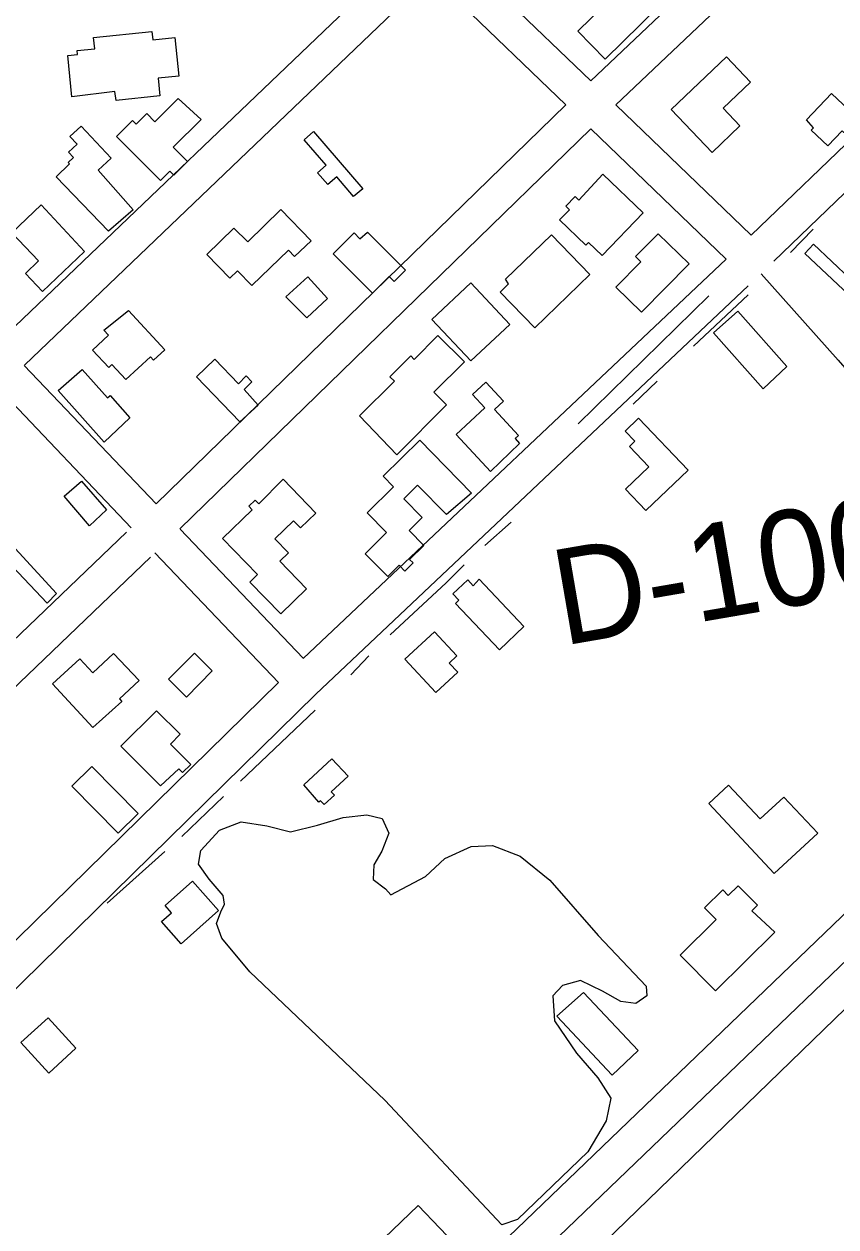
# Model space of a CAD drawing. Extents: x 3568792 to 3606828, y 529143 to 554785.
# Drawn here: x 3579781 to 3580485, y 536853 to 537896 of the extents above; entities that cross this region are included whole.
import ezdxf

# ---------------------------------------------------------------- set-up
doc = ezdxf.new("R2010")
doc.units = 0
for name, color, linetype in [('V-BLDG-OTLN', 7, 'Continuous'), ('V-DTCH-CNTR', 7, 'Continuous'), ('V-RIVR-RANG-IDEN', 7, 'Continuous'), ('V-ROAD-CNTR', 7, 'Continuous'), ('V-SITE-VEGE', 7, 'Continuous'), ('V-TOPO-SHOR', 7, 'Continuous')]:
    doc.layers.add(name, color=color, linetype=linetype)

msp = doc.modelspace()

# ---------------------------------------------------------------- linework, layer by layer
at = {"layer": 'V-BLDG-OTLN'}
for points in [[(3580330.8, 537910.8), (3580284.5, 537865.5), (3580260.9, 537889.7), (3580306.7, 537934.6)], [(3579822.2, 537833), (3579818.6, 537868.6), (3579827, 537869.5), (3579826.6, 537873), (3579842, 537874.6), (3579841, 537884.4), (3579891.6, 537889.6), (3579892.4, 537882.4), (3579911.5, 537884.3), (3579914.9, 537850.8), (3579897, 537849), (3579898.5, 537833.6), (3579860.4, 537829.7), (3579859.5, 537837.6)], [(3580377.4, 537784.5), (3580341.7, 537822), (3580389.7, 537867.7), (3580410.6, 537845.7), (3580386.8, 537823), (3580401.4, 537807.7)], [(3579934.2, 537813.3), (3579909.9, 537789.1), (3579922.3, 537776.8), (3579910.4, 537764.9), (3579907, 537768.3), (3579899, 537760.3), (3579860.8, 537798.5), (3579874.8, 537812.4), (3579878, 537809.2), (3579887.1, 537818.4), (3579894.2, 537811.3), (3579914.3, 537831.4)], [(3580459.3, 537812.9), (3580480.8, 537835.7), (3580505.8, 537812.3), (3580494, 537799.8), (3580490.1, 537803.5), (3580477.7, 537790.3), (3580463.3, 537804), (3580465.3, 537806.1)], [(3579854, 537716.5), (3579808.4, 537763.5), (3579820, 537774.7), (3579818.9, 537775.9), (3579823.5, 537780.3), (3579819.2, 537784.8), (3579826.6, 537791.8), (3579820.4, 537798.4), (3579830.3, 537807.5), (3579856.1, 537779.6), (3579845, 537769.4), (3579875.4, 537734.8)], [(3580031.7, 537802.7), (3580074.3, 537753.2), (3580066.4, 537746.4), (3580051.8, 537763.5), (3580044, 537756.8), (3580035.2, 537767.1), (3580042.6, 537773.5), (3580023.7, 537795.5)], [(3580282.7, 537765.8), (3580317.5, 537732.4), (3580281.9, 537695.3), (3580270.2, 537706.6), (3580267.9, 537704.2), (3580245.1, 537726.1), (3580253.6, 537734.9), (3580250.4, 537738), (3580258.5, 537746.4), (3580261.7, 537743.4)], [(3579833.2, 537698.7), (3579796.6, 537664), (3579781.8, 537679.6), (3579793.3, 537690.5), (3579770.1, 537714.9), (3579795.6, 537739.1)], [(3579974.6, 537707.2), (3580003.4, 537735.2), (3580029.5, 537708.1), (3580015.3, 537694.4), (3580009.9, 537700), (3579978.2, 537669.3), (3579965.8, 537682.1), (3579959.1, 537675.5), (3579939.1, 537696.1), (3579962.7, 537719)], [(3580078.4, 537715.5), (3580111.4, 537682.5), (3580101.5, 537672.7), (3580097.2, 537677), (3580082.8, 537662.6), (3580048.7, 537696.7), (3580066.8, 537714.8), (3580071.8, 537709.8)], [(3580330.7, 537714.1), (3580357.3, 537688), (3580316, 537646), (3580293.8, 537667.8), (3580315.5, 537689.9), (3580310.9, 537694.5)], [(3580198.3, 537674.7), (3580238.1, 537713.2), (3580271.4, 537678.7), (3580223.5, 537632.4), (3580193.5, 537663.6), (3580200.8, 537670.7)], [(3580465.2, 537705), (3580512.9, 537660.1), (3580505.4, 537652.1), (3580457.7, 537697)], [(3580007.8, 537659.3), (3580026.6, 537676.7), (3580043.9, 537658), (3580025.8, 537641.2)], [(3580168.1, 537671.5), (3580202, 537635.4), (3580168.2, 537603.8), (3580134.3, 537639.9)], [(3579871.1, 537647.5), (3579902.7, 537613.6), (3579893, 537604.6), (3579890.3, 537607.5), (3579869, 537587.7), (3579856.9, 537600.8), (3579854.1, 537598.1), (3579839.9, 537613.3), (3579853.8, 537626.3), (3579849.9, 537630.5)], [(3580421.6, 537579.7), (3580378.6, 537628.2), (3580399.7, 537646.9), (3580442.2, 537598.9)], [(3580071.6, 537556.1), (3580101.8, 537586.3), (3580097.9, 537590.1), (3580116, 537608.2), (3580119, 537605.2), (3580139.6, 537625.8), (3580162.5, 537603), (3580136.1, 537576.6), (3580147.1, 537565.7), (3580103.9, 537522.4)], [(3579967.7, 537551), (3579930.2, 537589.9), (3579946.1, 537605.3), (3579966.5, 537584.1), (3579973.4, 537590.8), (3579978.3, 537585.7), (3579971.4, 537579.1), (3579983.7, 537565.4)], [(3579850.1, 537533.3), (3579810.3, 537578.1), (3579831.1, 537596.5), (3579853, 537571.8), (3579855.2, 537573.8), (3579872.4, 537554.5)], [(3580185.1, 537508), (3580155.4, 537540), (3580180.2, 537563.1), (3580169.6, 537574.6), (3580181.2, 537585.3), (3580196.3, 537569), (3580188.6, 537561.8), (3580209.5, 537539.3), (3580206.5, 537536.5), (3580210.2, 537532.1)], [(3580313.6, 537554.1), (3580356.6, 537509.2), (3580319.9, 537474.1), (3580302.2, 537492.6), (3580322.6, 537512.1), (3580305.6, 537529.7), (3580310.2, 537534.1), (3580301.9, 537543)], [(3580147.1, 537470.5), (3580121.9, 537496.1), (3580110, 537484.3), (3580126, 537468.1), (3580114.6, 537456.8), (3580127.4, 537443.8), (3580115, 537431.7), (3580118, 537428.6), (3580110.9, 537421.5), (3580106, 537426.6), (3580096, 537416.8), (3580076.5, 537436.6), (3580094.9, 537454.9), (3580078.1, 537472), (3580101.1, 537494.5), (3580092, 537503.8), (3580123.8, 537535), (3580168.6, 537489.2)], [(3579837.3, 537460.8), (3579815.3, 537486.5), (3579830.6, 537499.6), (3579852.1, 537474.6)], [(3580005.3, 537501.2), (3580033.6, 537471.9), (3580020.3, 537459), (3580014.3, 537465.2), (3579998.2, 537449.6), (3580010.1, 537437.4), (3580002.6, 537430.1), (3580025.7, 537406.3), (3580003.3, 537384.5), (3579976.5, 537412.1), (3579983.1, 537418.5), (3579952.8, 537449.7), (3579978.6, 537474.7), (3579975.5, 537477.9), (3579981.1, 537483.2), (3579984.3, 537479.9)], [(3580175.2, 537414.5), (3580214.1, 537373.4), (3580193, 537353.4), (3580154.9, 537393.6), (3580157.8, 537396.4), (3580152.6, 537401.8), (3580165.4, 537414), (3580170.2, 537408.8)], [(3580110.9, 537345.1), (3580136.6, 537368.9), (3580156, 537348), (3580149.4, 537341.8), (3580156.7, 537334), (3580137.7, 537316.4)], [(3579880.6, 537326.8), (3579863.3, 537310.8), (3579865.3, 537308.6), (3579840.4, 537285.8), (3579805.4, 537323.9), (3579828.9, 537345.5), (3579840.2, 537333.3), (3579858.2, 537350)], [(3579921.6, 537312.3), (3579906, 537327.9), (3579928.5, 537350.3), (3579943.8, 537335)], [(3579898.9, 537235.4), (3579864.6, 537269.7), (3579895.5, 537300.5), (3579916, 537280), (3579907.6, 537271.5), (3579925.2, 537253.9), (3579918, 537246.9), (3579914.8, 537250)], [(3580023.3, 537236.2), (3580047.6, 537258.7), (3580061.6, 537243.6), (3580047.1, 537230.2), (3580049.8, 537227.3), (3580040.9, 537219), (3580037.8, 537222.3), (3580036.4, 537221.1)], [(3579862.3, 537194.3), (3579822.1, 537235), (3579839.4, 537252), (3579879.7, 537211.2)], [(3580469.1, 537194.4), (3580431.1, 537159.2), (3580374.6, 537220.1), (3580391.6, 537236), (3580419, 537206.6), (3580439.4, 537225.6)], [(3579917, 537098.4), (3579899.9, 537117.6), (3579908.5, 537125.3), (3579903, 537131.5), (3579926.7, 537152.7), (3579949.4, 537127.3)], [(3580431.7, 537108.5), (3580380.2, 537057.5), (3580349.5, 537088.4), (3580380.8, 537119.4), (3580370.8, 537129.5), (3580386.5, 537145), (3580391.2, 537140.2), (3580399.8, 537148.7), (3580416.7, 537131.7), (3580411.9, 537126.9)], [(3580265.8, 537056.1), (3580313.2, 537005.7), (3580290.7, 536984.5), (3580242.8, 537035.5)], [(3579777.9, 537012.6), (3579801.6, 537034.1), (3579825.6, 537007.8), (3579802.1, 536986.2)], [(3580092.8, 536843.1), (3580122.3, 536871.4), (3580160.1, 536832.1), (3580130.8, 536804)]]:
    msp.add_lwpolyline(points, close=True, dxfattribs=at)
at = {"layer": 'V-DTCH-CNTR'}
msp.add_lwpolyline([(3581743, 537750.6), (3581648.6, 537905.1), (3581552.6, 538067.7), (3581265.5, 537783.1), (3580939.5, 537466.5), (3580616.5, 537161.8), (3580274.6, 536830.3), (3580101.1, 536657.5), (3580153.1, 536594.7), (3580038.4, 536485.8), (3579962.5, 536549.1), (3579802, 536396.8), (3579619.1, 536225.5), (3579445.1, 536055.2), (3579345.4, 535955.3), (3579344.6, 535829.1)], dxfattribs=at)
at = {"layer": 'V-ROAD-CNTR'}
for p, q in [((3580635.2, 538190.9), (3580272.1, 537846.7)), ((3580655.9, 538169.2), (3580293.8, 537825.8)), ((3580767.8, 538056.7), (3580411.1, 537712.8)), ((3580155.7, 537958.8), (3580272.1, 537846.7)), ((3580134.1, 537938), (3579780.9, 537600.2)), ((3580134.1, 537938), (3580250.5, 537825.9)), ((3580250.5, 537825.9), (3579895.1, 537479.9)), ((3580293.8, 537825.8), (3580411.1, 537712.8)), ((3580272.1, 537805), (3579915.8, 537458.1)), ((3580272.1, 537805), (3580389.4, 537692)), ((3580022.8, 537345.8), (3580389.4, 537692)), ((3579895.1, 537479.9), (3579780.7, 537600)), ((3579873.5, 537459), (3579759, 537579.2))]:
    msp.add_line(p, q, dxfattribs=at)
for points in [[(3580799.6, 538045.6), (3580431, 537690.4)], [(3580092.6, 537939.9), (3579759.8, 537621.5)], [(3580419.8, 537679.5), (3580486.7, 537604.5), (3580573.1, 537505.1), (3580682, 537388.3), (3580722.3, 537345.3)], [(3579667.3, 536955.6), (3580033.8, 537314.9), (3580408.6, 537668.9)], [(3580938.2, 537511.1), (3579971.2, 536582.1)], [(3579869.6, 537455.3), (3579544.3, 537143.6)], [(3580022.7, 537346), (3579915.9, 537458)], [(3579890.4, 537433.6), (3579563.9, 537120.9)], [(3580001.2, 537325), (3579894.2, 537437.3)], [(3580712.1, 537335.5), (3579889.3, 536545)], [(3579669.1, 536999.4), (3580001.2, 537325)]]:
    msp.add_lwpolyline(points, dxfattribs=at)
at = {"layer": 'V-SITE-VEGE'}
for points in [[(3579800.6, 537393.7), (3579700.3, 537499.5), (3579701.7, 537505.1), (3579705.9, 537506.5), (3579711.5, 537507.9), (3579808.9, 537402)], [(3580195.1, 536854.5), (3580093.4, 536962.8), (3579976.3, 537074.1), (3579952.2, 537103.3), (3579947.5, 537115.9), (3579951.4, 537126.1), (3579954.5, 537132.8), (3579953.3, 537140.3), (3579941.1, 537154.5), (3579932, 537167.5), (3579934, 537179.3), (3579950.1, 537197), (3579969, 537204.1), (3579991.1, 537200.6), (3580011.8, 537195.5), (3580035.2, 537201.1), (3580057.3, 537207.8), (3580077.8, 537210.2), (3580091.2, 537207), (3580097.1, 537194.4), (3580090.8, 537178.7), (3580084.1, 537166.8), (3580083.3, 537154.2), (3580094, 537146), (3580098.6, 537140.7), (3580128.7, 537156.6), (3580145.6, 537172.4), (3580168.4, 537182.7), (3580186.9, 537183.5), (3580211, 537174.4), (3580236.6, 537153.6), (3580278.4, 537105.5), (3580320.2, 537061.5), (3580320.6, 537053.2), (3580311.2, 537046.5), (3580298.2, 537048.4), (3580282.4, 537057.1), (3580263.1, 537066.5), (3580247.7, 537062.2), (3580239.1, 537053.1), (3580240.6, 537031.6), (3580259.6, 537003.5), (3580278.1, 536982.2), (3580289.6, 536964.5), (3580285.6, 536944.8), (3580269.5, 536918), (3580208.5, 536859.2)]]:
    msp.add_lwpolyline(points, close=True, dxfattribs=at)
at = {"layer": 'V-TOPO-SHOR'}
for p, q in [((3580445.2, 537697.8), (3580464.9, 537718)), ((3580261.1, 537549.2), (3580374.5, 537660.4)), ((3580361.3, 537616.7), (3580408.5, 537661.2)), ((3580309, 537566.3), (3580329.6, 537586.4)), ((3580180.1, 537443.9), (3580203.1, 537464.1)), ((3580064.1, 537331.6), (3580079.7, 537348.1)), ((3579968.3, 537239.5), (3580033, 537300.9)), ((3579917.4, 537191.3), (3579953.6, 537226.2)), ((3579852.8, 537133.6), (3579902.7, 537178.5))]:
    msp.add_line(p, q, dxfattribs=at)
msp.add_lwpolyline([(3580098.1, 537366.4), (3580146.7, 537411.4), (3580162.3, 537426.9)], dxfattribs=at)

# ---------------------------------------------------------------- texts
at = {"layer": 'V-RIVR-RANG-IDEN'}
msp.add_text('D-100', height=83, rotation=9.7793, dxfattribs=at).set_placement((3580247.6, 537356.7))

doc.saveas('drawing.dxf')
